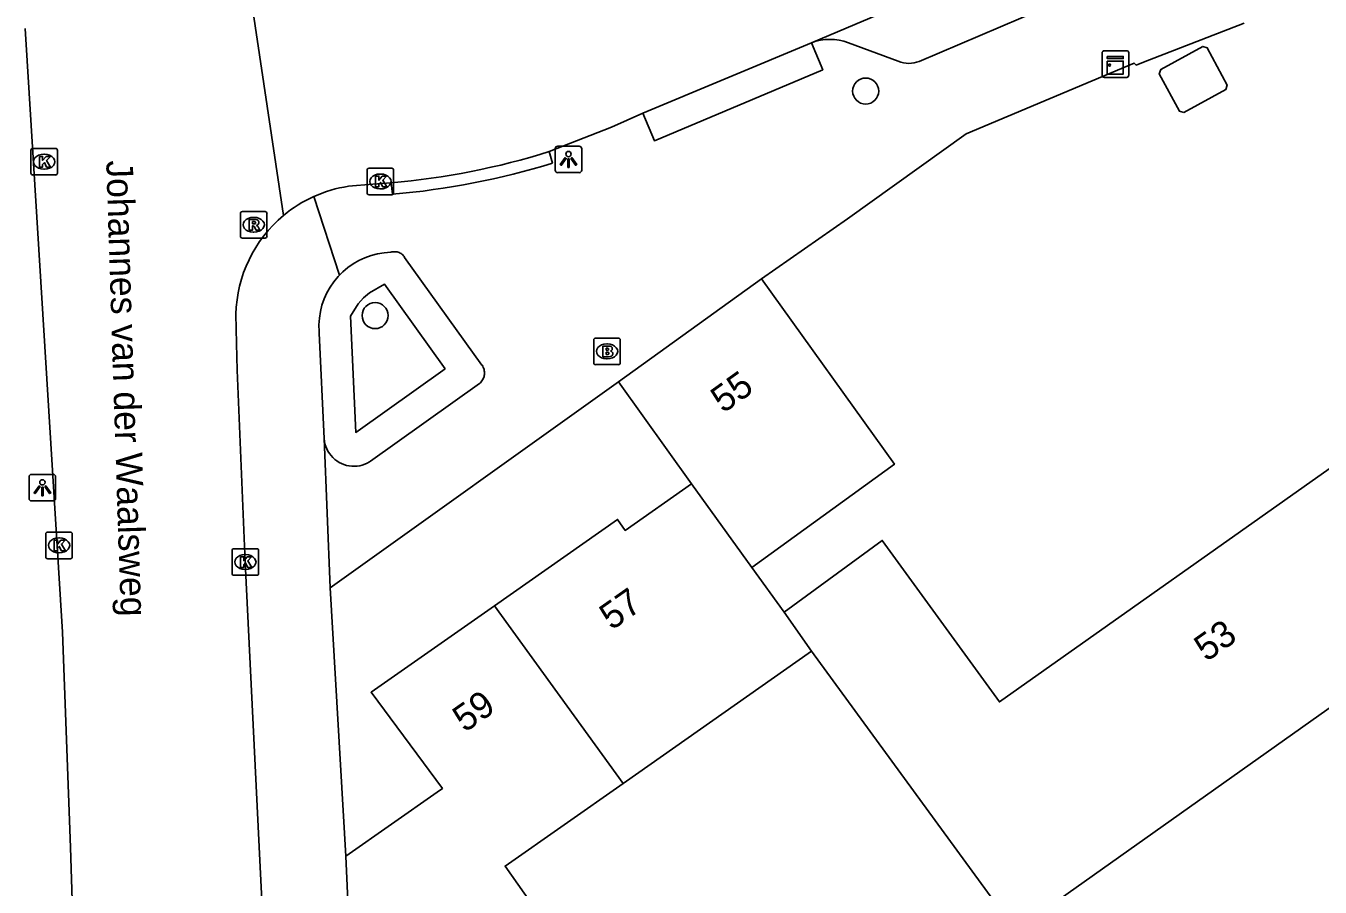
# Model space of a CAD drawing. Extents: x 159888 to 160757, y 384031 to 384746.
# Drawn here: x 160361.8 to 160410.46, y 384505.27 to 384537.67 of the extents above; entities that cross this region are included whole.
import ezdxf

# ---------------------------------------------------------------- set-up
doc = ezdxf.new("R2010")
doc.units = 0
for name, color, linetype in [('IMGEO_Boom', 7, 'Continuous'), ('IMGEO_Brandkraan', 7, 'Continuous'), ('IMGEO_Groenvoorziening', 7, 'Continuous'), ('IMGEO_Kast', 7, 'Continuous'), ('IMGEO_Kolk', 7, 'Continuous'), ('IMGEO_Lage_trafo', 7, 'Continuous'), ('IMGEO_Lichtpunt', 7, 'Continuous'), ('IMGEO_Openbare_ruimte_label', 7, 'Continuous'), ('IMGEO_Pand', 7, 'Continuous'), ('IMGEO_Pand_nummerreeks', 7, 'Continuous'), ('IMGEO_Rijbaan_lokaal_open', 7, 'Continuous'), ('IMGEO_Rioolput', 7, 'Continuous'), ('IMGEO_Voetpad_open', 7, 'Continuous')]:
    doc.layers.add(name, color=color, linetype=linetype)

msp = doc.modelspace()

# ---------------------------------------------------------------- linework, layer by layer
at = {"layer": 'IMGEO_Boom'}
for centre in [(160393.374, 384535.218), (160374.93, 384526.77)]:
    msp.add_circle(centre, 0.489, dxfattribs=at)
at = {"layer": 'IMGEO_Brandkraan'}
for p, q in [((160383.149, 384524.998), (160383.149, 384525.85)), ((160383.224, 384525.924), (160384.076, 384525.924)), ((160383.637, 384525.704), (160383.662, 384525.704)), ((160384.15, 384525.85), (160384.15, 384524.998)), ((160384.076, 384524.924), (160383.224, 384524.924)), ((160383.66, 384525.144), (160383.635, 384525.144))]:
    msp.add_line(p, q, dxfattribs=at)
for points in [[(160383.149, 384524.998), (160383.149, 384525.85)], [(160383.224, 384525.924), (160384.076, 384525.924)], [(160384.15, 384525.85), (160384.15, 384524.998)], [(160383.497, 384525.624), (160383.497, 384525.224), (160383.71, 384525.224)], [(160383.728, 384525.624), (160383.497, 384525.624)], [(160383.676, 384525.543), (160383.622, 384525.543), (160383.622, 384525.467)], [(160383.622, 384525.467), (160383.675, 384525.467)], [(160383.684, 384525.391), (160383.622, 384525.391), (160383.622, 384525.31)], [(160383.622, 384525.31), (160383.684, 384525.31)], [(160384.076, 384524.924), (160383.224, 384524.924)]]:
    msp.add_lwpolyline(points, dxfattribs=at)
for centre, radius, start, end in [((160383.226, 384525.848), 0.0765, 91.552, 178.448), ((160383.226, 384525.848), 0.0765, 91.552, 178.448), ((160384.074, 384525.848), 0.0765, 1.552, 88.448), ((160384.074, 384525.848), 0.0765, 1.552, 88.448), ((160383.677, 384525.505), 0.0379, 267.8285, 90.9355), ((160383.685, 384525.35), 0.0404, 269.8759, 90.5077), ((160383.716, 384525.475), 0.251, 268.6676, 293.5347), ((160383.732, 384525.479), 0.145, 59.4692, 91.5367), ((160383.757, 384525.526), 0.0922, 285.5137, 58.1501), ((160383.762, 384525.334), 0.105, 301.3115, 78.989), ((160383.226, 384525), 0.0765, 181.552, 268.448), ((160383.226, 384525), 0.0765, 181.552, 268.448), ((160384.074, 384525), 0.0765, 271.552, 358.448), ((160384.074, 384525), 0.0765, 271.552, 358.448)]:
    msp.add_arc(centre, radius, start, end, dxfattribs=at)
for centre, major_axis, ratio, start_param, end_param in [((160383.636, 384525.424), (-0.387, 0.002), 0.722429, 4.712389, 7.853982), ((160383.661, 384525.424), (-0.39, 0.002), 0.717154, 1.570796, 4.712389)]:
    msp.add_ellipse(centre, major_axis=major_axis, ratio=ratio, start_param=start_param, end_param=end_param, dxfattribs=at)
at = {"layer": 'IMGEO_Groenvoorziening'}
msp.add_lwpolyline([(160377.568, 384524.77), (160374.205, 384522.373), (160374.003, 384526.751), (160374.293, 384527.211), (160374.492, 384527.436), (160374.726, 384527.627), (160375.288, 384527.952), (160377.568, 384524.77)], dxfattribs=at)
at = {"layer": 'IMGEO_Kast'}
for p, q in [((160402.265, 384535.808), (160402.265, 384536.649)), ((160402.265, 384536.649), (160402.265, 384535.808)), ((160402.34, 384536.733), (160403.181, 384536.733)), ((160403.181, 384536.733), (160402.34, 384536.733)), ((160403.265, 384536.658), (160403.265, 384535.817)), ((160403.265, 384535.817), (160403.265, 384536.658)), ((160403.19, 384535.733), (160402.349, 384535.733)), ((160402.349, 384535.733), (160403.19, 384535.733))]:
    msp.add_line(p, q, dxfattribs=at)
for points in [[(160402.46, 384536.523), (160403.06, 384536.523), (160403.06, 384536.438), (160402.46, 384536.438), (160402.46, 384536.523)], [(160402.46, 384536.348), (160403.06, 384536.348), (160403.06, 384535.859), (160402.46, 384535.859), (160402.46, 384536.348)]]:
    msp.add_lwpolyline(points, dxfattribs=at)
msp.add_circle((160402.544, 384536.197), 0.0377, dxfattribs=at)
for centre, start, end in [((160402.343, 384536.655), 92.4484, 184.2845), ((160402.343, 384536.655), 92.4484, 184.2845), ((160403.187, 384536.655), 2.4484, 94.2845), ((160403.187, 384536.655), 2.4484, 94.2845), ((160402.343, 384535.811), 182.4484, 274.2845), ((160402.343, 384535.811), 182.4484, 274.2845), ((160403.187, 384535.811), 272.4484, 4.2845), ((160403.187, 384535.811), 272.4484, 4.2845)]:
    msp.add_arc(centre, 0.0779, start, end, dxfattribs=at)
at = {"layer": 'IMGEO_Kolk'}
for p, q in [((160361.987, 384532.134), (160361.987, 384532.986)), ((160362.062, 384533.06), (160362.914, 384533.06)), ((160362.988, 384532.986), (160362.988, 384532.134)), ((160362.475, 384532.84), (160362.5, 384532.84)), ((160362.914, 384532.06), (160362.062, 384532.06)), ((160362.498, 384532.28), (160362.473, 384532.28)), ((160374.627, 384531.39), (160374.627, 384532.242)), ((160374.702, 384532.316), (160375.554, 384532.316)), ((160375.115, 384532.096), (160375.14, 384532.096)), ((160375.628, 384532.242), (160375.628, 384531.39)), ((160375.138, 384531.536), (160375.113, 384531.536)), ((160375.554, 384531.316), (160374.702, 384531.316)), ((160362.546, 384517.699), (160362.546, 384518.551)), ((160362.621, 384518.625), (160363.473, 384518.625)), ((160363.034, 384518.405), (160363.059, 384518.405)), ((160363.547, 384518.551), (160363.547, 384517.699)), ((160369.551, 384517.073), (160369.551, 384517.925)), ((160369.626, 384517.999), (160370.478, 384517.999)), ((160370.552, 384517.925), (160370.552, 384517.073)), ((160363.473, 384517.625), (160362.621, 384517.625)), ((160363.057, 384517.845), (160363.032, 384517.845)), ((160370.039, 384517.779), (160370.064, 384517.779)), ((160370.478, 384516.999), (160369.626, 384516.999)), ((160370.062, 384517.219), (160370.037, 384517.219))]:
    msp.add_line(p, q, dxfattribs=at)
for points in [[(160361.987, 384532.134), (160361.987, 384532.986)], [(160362.062, 384533.06), (160362.914, 384533.06)], [(160362.988, 384532.986), (160362.988, 384532.134)], [(160362.308, 384532.76), (160362.431, 384532.76), (160362.431, 384532.609), (160362.561, 384532.76), (160362.725, 384532.76), (160362.579, 384532.609), (160362.732, 384532.36), (160362.58, 384532.36), (160362.495, 384532.524), (160362.431, 384532.457), (160362.431, 384532.36), (160362.308, 384532.36), (160362.308, 384532.76)], [(160362.914, 384532.06), (160362.062, 384532.06)], [(160374.627, 384531.39), (160374.627, 384532.242)], [(160374.702, 384532.316), (160375.554, 384532.316)], [(160374.948, 384532.016), (160375.071, 384532.016), (160375.071, 384531.865), (160375.201, 384532.016), (160375.365, 384532.016), (160375.219, 384531.865), (160375.372, 384531.616), (160375.22, 384531.616), (160375.135, 384531.78), (160375.071, 384531.713), (160375.071, 384531.616), (160374.948, 384531.616), (160374.948, 384532.016)], [(160375.628, 384532.242), (160375.628, 384531.39)], [(160375.554, 384531.316), (160374.702, 384531.316)], [(160362.546, 384517.699), (160362.546, 384518.551)], [(160362.621, 384518.625), (160363.473, 384518.625)], [(160363.547, 384518.551), (160363.547, 384517.699)], [(160362.867, 384518.325), (160362.99, 384518.325), (160362.99, 384518.174), (160363.12, 384518.325), (160363.284, 384518.325), (160363.138, 384518.174), (160363.291, 384517.925), (160363.139, 384517.925), (160363.054, 384518.089), (160362.99, 384518.022), (160362.99, 384517.925), (160362.867, 384517.925), (160362.867, 384518.325)], [(160369.551, 384517.073), (160369.551, 384517.925)], [(160369.626, 384517.999), (160370.478, 384517.999)], [(160370.552, 384517.925), (160370.552, 384517.073)], [(160363.473, 384517.625), (160362.621, 384517.625)], [(160369.872, 384517.699), (160369.995, 384517.699), (160369.995, 384517.548), (160370.125, 384517.699), (160370.289, 384517.699), (160370.143, 384517.548), (160370.296, 384517.299), (160370.144, 384517.299), (160370.059, 384517.463), (160369.995, 384517.396), (160369.995, 384517.299), (160369.872, 384517.299), (160369.872, 384517.699)], [(160370.478, 384516.999), (160369.626, 384516.999)]]:
    msp.add_lwpolyline(points, dxfattribs=at)
for centre, start, end in [((160362.064, 384532.984), 91.552, 178.448), ((160362.064, 384532.984), 91.552, 178.448), ((160362.912, 384532.984), 1.552, 88.448), ((160362.912, 384532.984), 1.552, 88.448), ((160362.064, 384532.136), 181.552, 268.448), ((160362.064, 384532.136), 181.552, 268.448), ((160362.912, 384532.136), 271.552, 358.448), ((160362.912, 384532.136), 271.552, 358.448), ((160374.704, 384532.24), 91.552, 178.448), ((160374.704, 384532.24), 91.552, 178.448), ((160375.552, 384532.24), 1.552, 88.448), ((160375.552, 384532.24), 1.552, 88.448), ((160374.704, 384531.392), 181.552, 268.448), ((160374.704, 384531.392), 181.552, 268.448), ((160375.552, 384531.392), 271.552, 358.448), ((160375.552, 384531.392), 271.552, 358.448), ((160362.623, 384518.549), 91.552, 178.448), ((160362.623, 384518.549), 91.552, 178.448), ((160363.471, 384518.549), 1.552, 88.448), ((160363.471, 384518.549), 1.552, 88.448), ((160369.628, 384517.923), 91.552, 178.448), ((160369.628, 384517.923), 91.552, 178.448), ((160370.476, 384517.923), 1.552, 88.448), ((160370.476, 384517.923), 1.552, 88.448), ((160362.623, 384517.701), 181.552, 268.448), ((160362.623, 384517.701), 181.552, 268.448), ((160363.471, 384517.701), 271.552, 358.448), ((160363.471, 384517.701), 271.552, 358.448), ((160369.628, 384517.075), 181.552, 268.448), ((160369.628, 384517.075), 181.552, 268.448), ((160370.476, 384517.075), 271.552, 358.448), ((160370.476, 384517.075), 271.552, 358.448)]:
    msp.add_arc(centre, 0.0765, start, end, dxfattribs=at)
for centre, major_axis, ratio, start_param, end_param in [((160362.474, 384532.56), (-0.387, 0.002), 0.722429, 4.712389, 7.853982), ((160362.499, 384532.56), (-0.39, 0.002), 0.717154, 1.570796, 4.712389), ((160375.114, 384531.816), (-0.387, 0.002), 0.722429, 4.712389, 7.853982), ((160375.139, 384531.816), (-0.39, 0.002), 0.717154, 1.570796, 4.712389), ((160363.033, 384518.125), (-0.387, 0.002), 0.722429, 4.712389, 7.853982), ((160363.058, 384518.125), (-0.39, 0.002), 0.717154, 1.570796, 4.712389), ((160370.038, 384517.499), (-0.387, 0.002), 0.722429, 4.712389, 7.853982), ((160370.063, 384517.499), (-0.39, 0.002), 0.717154, 1.570796, 4.712389)]:
    msp.add_ellipse(centre, major_axis=major_axis, ratio=ratio, start_param=start_param, end_param=end_param, dxfattribs=at)
at = {"layer": 'IMGEO_Lage_trafo'}
msp.add_lwpolyline([(160405.331, 384534.412), (160405.173, 384534.463), (160404.413, 384535.867), (160404.468, 384536.031), (160406.045, 384536.897), (160406.214, 384536.849), (160406.97, 384535.442), (160406.921, 384535.276), (160405.331, 384534.412)], dxfattribs=at)
at = {"layer": 'IMGEO_Lichtpunt'}
for p, q in [((160381.702, 384533.049), (160381.702, 384532.242)), ((160381.702, 384533.049), (160381.702, 384532.242)), ((160382.604, 384533.144), (160381.796, 384533.144)), ((160382.604, 384533.144), (160381.796, 384533.144)), ((160382.698, 384532.242), (160382.698, 384533.049)), ((160382.698, 384532.242), (160382.698, 384533.049)), ((160381.796, 384532.148), (160382.604, 384532.148)), ((160381.796, 384532.148), (160382.604, 384532.148)), ((160362.825, 384520.795), (160362.017, 384520.795)), ((160362.825, 384520.795), (160362.017, 384520.795)), ((160361.923, 384520.7), (160361.923, 384519.893)), ((160361.923, 384520.7), (160361.923, 384519.893)), ((160362.919, 384519.893), (160362.919, 384520.7)), ((160362.919, 384519.893), (160362.919, 384520.7)), ((160362.017, 384519.799), (160362.825, 384519.799)), ((160362.017, 384519.799), (160362.825, 384519.799))]:
    msp.add_line(p, q, dxfattribs=at)
for points in [[(160382.076, 384532.713), (160382.115, 384532.685), (160381.927, 384532.423), (160381.889, 384532.45), (160382.076, 384532.713)], [(160382.178, 384532.665), (160382.225, 384532.665), (160382.225, 384532.343), (160382.178, 384532.343), (160382.178, 384532.665)], [(160382.288, 384532.685), (160382.326, 384532.712), (160382.513, 384532.45), (160382.474, 384532.422), (160382.288, 384532.685)], [(160362.297, 384520.364), (160362.336, 384520.336), (160362.148, 384520.074), (160362.11, 384520.101), (160362.297, 384520.364)], [(160362.399, 384520.316), (160362.446, 384520.316), (160362.446, 384519.994), (160362.399, 384519.994), (160362.399, 384520.316)], [(160362.509, 384520.336), (160362.547, 384520.363), (160362.734, 384520.101), (160362.695, 384520.073), (160362.509, 384520.336)]]:
    msp.add_lwpolyline(points, dxfattribs=at)
for centre in [(160382.201, 384532.847), (160362.422, 384520.498)]:
    msp.add_circle(centre, 0.0994, dxfattribs=at)
for centre, start, end in [((160381.796, 384533.049), 90, 180), ((160381.796, 384533.049), 90, 180), ((160382.604, 384533.049), 0, 90), ((160382.604, 384533.049), 0, 90), ((160381.796, 384532.242), 180, 270), ((160381.796, 384532.242), 180, 270), ((160382.604, 384532.242), 270, 0), ((160382.604, 384532.242), 270, 360), ((160362.017, 384520.7), 90, 180), ((160362.017, 384520.7), 90, 180), ((160362.825, 384520.7), 0, 90), ((160362.825, 384520.7), 0, 90), ((160362.017, 384519.893), 180, 270), ((160362.017, 384519.893), 180, 270), ((160362.825, 384519.893), 270, 0), ((160362.825, 384519.893), 270, 360)]:
    msp.add_arc(centre, 0.0946, start, end, dxfattribs=at)
at = {"layer": 'IMGEO_Pand'}
for points in [[(160384.084, 384524.278), (160389.463, 384528.155)], [(160389.463, 384528.155), (160394.458, 384521.18), (160389.089, 384517.297)], [(160384.084, 384524.278), (160386.82, 384520.436)], [(160390.31, 384515.611), (160393.999, 384518.313), (160398.402, 384512.233), (160411.531, 384521.523), (160413.861, 384517.1), (160414.971, 384514.963), (160399.007, 384503.642), (160391.34, 384514.142)], [(160386.82, 384520.436), (160384.333, 384518.691), (160384.045, 384519.1), (160379.414, 384515.85)], [(160386.82, 384520.436), (160389.089, 384517.297)], [(160389.089, 384517.297), (160390.31, 384515.611)], [(160379.414, 384515.85), (160374.778, 384512.597), (160377.462, 384508.983), (160377.259, 384508.841), (160373.835, 384506.438)], [(160384.256, 384509.171), (160379.414, 384515.85)], [(160390.31, 384515.611), (160391.34, 384514.142)], [(160391.34, 384514.142), (160384.256, 384509.171)], [(160384.256, 384509.171), (160379.819, 384506.057), (160381.01, 384504.358), (160379.581, 384503.355), (160379.704, 384500.554), (160376.3, 384500.397), (160374.106, 384500.295)], [(160373.835, 384506.438), (160374.106, 384500.295)]]:
    msp.add_lwpolyline(points, dxfattribs=at)
at = {"layer": 'IMGEO_Rijbaan_lokaal_open'}
for points in [[(160391.337, 384537.036), (160402.155, 384541.617)], [(160370.13, 384539.61), (160371.488, 384530.538)], [(160363.834, 384495.216), (160363.686, 384500), (160363.478, 384506.755), (160363.175, 384514.863), (160361.78, 384537.571)], [(160384.996, 384534.39), (160391.337, 384537.036)], [(160381.481, 384532.938), (160383.816, 384533.863), (160384.996, 384534.39)], [(160373.931, 384531.636), (160374.849, 384531.711), (160375.536, 384531.767)], [(160370.703, 384503.798), (160370.705, 384504.025), (160370.606, 384506.023), (160370.051, 384517.498), (160369.741, 384524.723), (160369.721, 384525.722), (160369.699, 384526.823)]]:
    msp.add_lwpolyline(points, dxfattribs=at)
for centre, radius, start, end in [((160373.069, 384559.968), 28.309, 274.9995, 287.2866), ((160374.66, 384526.771), 4.919, 98.5194, 114.3693), ((160374.672, 384526.716), 4.975, 114.2342, 129.7946), ((160374.678, 384526.713), 4.98, 129.8327, 178.74)]:
    msp.add_arc(centre, radius, start, end, dxfattribs=at)
at = {"layer": 'IMGEO_Rioolput'}
for p, q in [((160369.865, 384529.76), (160369.865, 384530.612)), ((160369.94, 384530.686), (160370.792, 384530.686)), ((160370.866, 384530.612), (160370.866, 384529.76)), ((160370.353, 384530.466), (160370.378, 384530.466)), ((160370.792, 384529.686), (160369.94, 384529.686)), ((160370.376, 384529.906), (160370.351, 384529.906))]:
    msp.add_line(p, q, dxfattribs=at)
for points in [[(160369.865, 384529.76), (160369.865, 384530.612)], [(160369.94, 384530.686), (160370.792, 384530.686)], [(160370.866, 384530.612), (160370.866, 384529.76)], [(160370.454, 384530.384), (160370.202, 384530.386), (160370.202, 384529.986)], [(160370.202, 384529.986), (160370.326, 384529.986), (160370.326, 384530.148), (160370.337, 384530.148)], [(160370.38, 384530.305), (160370.326, 384530.305), (160370.326, 384530.224)], [(160370.326, 384530.224), (160370.378, 384530.224)], [(160370.384, 384530.119), (160370.455, 384529.986), (160370.595, 384529.986), (160370.53, 384530.112)], [(160370.792, 384529.686), (160369.94, 384529.686)]]:
    msp.add_lwpolyline(points, dxfattribs=at)
for centre, radius, start, end in [((160369.942, 384530.61), 0.0765, 91.552, 178.448), ((160369.942, 384530.61), 0.0765, 91.552, 178.448), ((160370.79, 384530.61), 0.0765, 1.552, 88.448), ((160370.79, 384530.61), 0.0765, 1.552, 88.448), ((160370.336, 384530.095), 0.0533, 26.0293, 88.6989), ((160370.362, 384530.413), 0.19, 274.7715, 282.9687), ((160370.386, 384530.209), 0.0964, 77.0061, 93.1865), ((160370.4, 384530.266), 0.0378, 276.6634, 79.6772), ((160370.453, 384530.274), 0.109, 350.3612, 89.416), ((160370.451, 384530.274), 0.112, 277.5842, 350.9817), ((160370.435, 384530.059), 0.108, 29.5134, 73.7905), ((160369.942, 384529.762), 0.0765, 181.552, 268.448), ((160369.942, 384529.762), 0.0765, 181.552, 268.448), ((160370.79, 384529.762), 0.0765, 271.552, 358.448), ((160370.79, 384529.762), 0.0765, 271.552, 358.448)]:
    msp.add_arc(centre, radius, start, end, dxfattribs=at)
for centre, major_axis, ratio, start_param, end_param in [((160370.352, 384530.186), (-0.387, 0.002), 0.722429, 4.712389, 7.853982), ((160370.377, 384530.186), (-0.39, 0.002), 0.717154, 1.570796, 4.712389)]:
    msp.add_ellipse(centre, major_axis=major_axis, ratio=ratio, start_param=start_param, end_param=end_param, dxfattribs=at)
at = {"layer": 'IMGEO_Voetpad_open'}
for points in [[(160399.978, 384538.288), (160395.386, 384536.334)], [(160407.602, 384537.77), (160403.821, 384536.302), (160403.542, 384536.194), (160403.465, 384536.272), (160397.147, 384533.607), (160392.687, 384530.416), (160389.463, 384528.155)], [(160391.337, 384537.036), (160391.761, 384536.021), (160385.434, 384533.349), (160384.996, 384534.39)], [(160394.602, 384536.341), (160392.724, 384537.037)], [(160381.481, 384532.938), (160381.605, 384532.502)], [(160375.589, 384531.334), (160375.536, 384531.767)], [(160372.63, 384531.252), (160373.589, 384528.289)], [(160373.589, 384528.289), (160373.713, 384528.413), (160373.903, 384528.574), (160374.107, 384528.717), (160374.322, 384528.841), (160374.548, 384528.945), (160374.783, 384529.029), (160375.023, 384529.092), (160375.269, 384529.132), (160375.525, 384529.154), (160375.563, 384529.164), (160375.602, 384529.171), (160375.642, 384529.174), (160375.681, 384529.174), (160375.721, 384529.171), (160375.76, 384529.164), (160375.798, 384529.153), (160375.836, 384529.139), (160375.871, 384529.122), (160375.906, 384529.101), (160375.938, 384529.078), (160375.968, 384529.052), (160375.995, 384529.023), (160376.02, 384528.992), (160376.042, 384528.959), (160378.944, 384524.91), (160378.951, 384524.9), (160378.976, 384524.863), (160378.997, 384524.823), (160379.014, 384524.781), (160379.028, 384524.739), (160379.037, 384524.695), (160379.043, 384524.65), (160379.045, 384524.605), (160379.043, 384524.56), (160379.037, 384524.516), (160379.026, 384524.472), (160379.012, 384524.429), (160378.995, 384524.388), (160378.973, 384524.348), (160378.948, 384524.311), (160378.92, 384524.276), (160378.889, 384524.244), (160378.855, 384524.214), (160374.757, 384521.294), (160374.722, 384521.271), (160374.635, 384521.222), (160374.544, 384521.181), (160374.45, 384521.148), (160374.353, 384521.124), (160374.254, 384521.108), (160374.154, 384521.102), (160374.054, 384521.104), (160373.955, 384521.115), (160373.857, 384521.135), (160373.761, 384521.164), (160373.668, 384521.201), (160373.579, 384521.247), (160373.494, 384521.3), (160373.414, 384521.36), (160373.34, 384521.428), (160373.273, 384521.501), (160373.212, 384521.581), (160373.158, 384521.665), (160373.113, 384521.754), (160373.075, 384521.847), (160373.046, 384521.943), (160373.026, 384522.041), (160373.014, 384522.14)], [(160373.589, 384528.289), (160373.538, 384528.237), (160373.379, 384528.045), (160373.238, 384527.84), (160373.117, 384527.623), (160373.015, 384527.396), (160372.933, 384527.16), (160372.873, 384526.919), (160372.835, 384526.673), (160372.819, 384526.425), (160372.825, 384526.176), (160372.831, 384526.105), (160373.014, 384522.14)], [(160373.239, 384516.529), (160384.084, 384524.278)], [(160373.014, 384522.14), (160373.239, 384516.529)], [(160373.835, 384506.438), (160373.239, 384516.529)]]:
    msp.add_lwpolyline(points, dxfattribs=at)
for centre, radius, start, end in [((160392.032, 384535.167), 1.994, 69.6861, 110.3965), ((160395.002, 384537.277), 1.018, 246.8397, 292.1372), ((160372.945, 384561.031), 29.815, 275.0883, 286.8862)]:
    msp.add_arc(centre, radius, start, end, dxfattribs=at)

# ---------------------------------------------------------------- texts
at = {"layer": 'IMGEO_Openbare_ruimte_label'}
msp.add_text('Johannes van der Waalsweg', height=1, rotation=271.8347, dxfattribs=at).set_placement((160364.821, 384532.598))
at = {"layer": 'IMGEO_Pand_nummerreeks'}
for s, rotation, p in [('55', 35.7828, (160388.021, 384523.073)), ('57', 35.0609, (160383.825, 384514.908)), ('53', 35.283, (160406.187, 384513.723)), ('59', 35.0567, (160378.304, 384511.064))]:
    msp.add_text(s, height=1, rotation=rotation, dxfattribs=at).set_placement(p)

doc.saveas('drawing.dxf')
